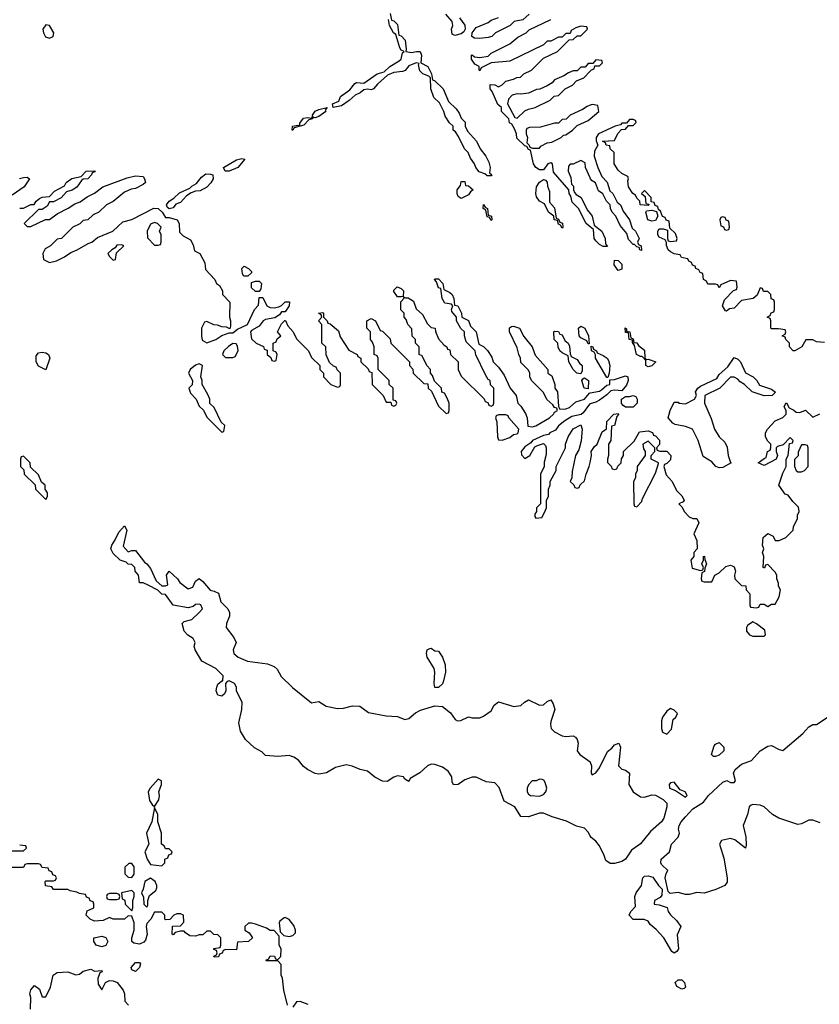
# Model space of a CAD drawing. Header units: inches. Extents: x 2601682 to 2755810, y 449311 to 584050.
# Tile 343 of 505: x 2676950 to 2681225, y 521254 to 526520. Entities that reach past the tile are written whole.
import ezdxf

# ---------------------------------------------------------------- set-up
doc = ezdxf.new("R2010")
doc.units = ezdxf.units.IN
doc.header["$MEASUREMENT"] = 0
doc.layers.add('C6572', color=7, linetype='Continuous')
doc.layers.add('C6582', color=7, linetype='Continuous')

msp = doc.modelspace()

# ---------------------------------------------------------------- linework, layer by layer
at = {"layer": 'C6572', "color": 2}
for points, elevation in [([(2678930, 526554), (2678938, 526518), (2678950, 526514), (2678970, 526494), (2678978, 526438), (2678990, 526434), (2679010.8, 526410.8), (2679016.9, 526363.1), (2679014, 526350), (2679044.9, 526344.9), (2679070.8, 526350.8), (2679092, 526350), (2679098.8, 526330), (2679094, 526290), (2679132, 526270), (2679151.6, 526231.6), (2679158, 526198), (2679170, 526194), (2679214, 526150), (2679243.6, 526083.6), (2679283.6, 526043.6), (2679299.8, 526019.8), (2679310, 525994), (2679331.6, 525971.6), (2679332, 525950), (2679343.6, 525923.6), (2679392, 525870), (2679412, 525830), (2679442, 525790), (2679458.8, 525758.8), (2679464.7, 525730), (2679462, 525702), (2679474, 525690), (2679470, 525686), (2679450, 525686), (2679436.4, 525696.4), (2679406, 525706), (2679389.1, 525729.1), (2679382, 525750), (2679360.2, 525780.2), (2679348, 525810), (2679328, 525830), (2679296.4, 525896.4), (2679280.4, 525920.4), (2679268, 525930), (2679268, 525950), (2679248.9, 525968.9), (2679224.7, 526004.7), (2679218, 526030), (2679195.3, 526075.3), (2679164.7, 526104.7), (2679148, 526150), (2679146, 526210), (2679138, 526218), (2679106, 526230), (2679090, 526246), (2679082, 526278), (2679086, 526286), (2679070, 526288.7), (2679030, 526272.7), (2679010.9, 526249.1), (2678997.3, 526242.7), (2678950, 526237.2), (2678916.3, 526223.7), (2678863.8, 526176.2), (2678842, 526150), (2678830, 526145.2), (2678810, 526149.3), (2678790, 526146), (2678770.3, 526129.7), (2678743.1, 526116.9), (2678712, 526088), (2678670, 526059), (2678626, 526050), (2678622, 526070), (2678655.5, 526084.5), (2678666, 526110), (2678715.6, 526144.4), (2678741.2, 526178.8), (2678750, 526184.7), (2678790, 526181), (2678862, 526230), (2678898, 526242), (2678929.6, 526270.4), (2678979.5, 526300.5), (2678989, 526310), (2678996.4, 526343.6), (2679006, 526350), (2678990, 526358), (2678982, 526370), (2678962, 526442), (2678948, 526450), (2678928, 526490), (2678922, 526522)], 6), ([(2679301, 526530), (2679330.5, 526490.5), (2679331, 526470), (2679324, 526456), (2679310, 526444), (2679276.4, 526436.4), (2679263.1, 526443.1), (2679259.3, 526470), (2679265.2, 526490), (2679262, 526510), (2679229, 526550)], 6), ([(2679674, 526550), (2679639.8, 526520.2), (2679594, 526510), (2679571.6, 526488.4), (2679494, 526450), (2679474, 526430), (2679455.3, 526424.7), (2679410, 526419.3), (2679382, 526422), (2679368, 526430), (2679368.7, 526450), (2679390, 526478), (2679454, 526506), (2679470, 526518), (2679510, 526532)], 6), ([(2680000, 525412.4), (2679978, 525430), (2679938, 525510), (2679904.7, 525544.7), (2679896.4, 525576.4), (2679888, 525590), (2679886, 525610), (2679804, 525704), (2679798, 525750), (2679790, 525755.3), (2679774, 525750), (2679750, 525718), (2679730, 525718), (2679708.9, 525728.9), (2679698, 525750), (2679682, 525822), (2679670, 525826), (2679662, 525842), (2679650, 525846), (2679607.3, 525887.3), (2679606, 525910), (2679596.4, 525936.4), (2679582, 525962), (2679568.4, 525968.4), (2679566, 525990), (2679526, 526030), (2679526, 526050), (2679507.3, 526067.3), (2679476.4, 526136.4), (2679466, 526150), (2679466, 526174), (2679490, 526172), (2679510, 526162), (2679530, 526171.3), (2679550, 526192), (2679590, 526202), (2679608.4, 526211.6), (2679627.3, 526212.7), (2679646, 526230), (2679686, 526250), (2679750, 526314), (2679826, 526350), (2679887.3, 526412.7), (2679910, 526414), (2679930, 526434), (2679950, 526434), (2679986, 526470), (2679982, 526482), (2679950, 526486), (2679923.6, 526476.4), (2679898, 526462), (2679892.7, 526447.3), (2679870, 526446), (2679850, 526426), (2679830, 526426), (2679790, 526406), (2679770, 526406), (2679750, 526386), (2679570, 526298), (2679470, 526288.7), (2679418, 526262), (2679410, 526246), (2679406, 526250), (2679406, 526270), (2679383.1, 526283.1), (2679366, 526310), (2679366, 526330), (2679370, 526332), (2679382, 526322), (2679410, 526318), (2679455.3, 526324.7), (2679470, 526342), (2679570, 526392), (2679614, 526426), (2679658, 526450), (2679674.6, 526465.4), (2679790, 526522)], 6), ([(2680000, 526286), (2679990, 526286), (2679972.7, 526267.3), (2679950, 526266), (2679930, 526246), (2679910, 526246), (2679883.6, 526236.4), (2679859.6, 526220.4), (2679810, 526198), (2679796.9, 526183.1), (2679770, 526166), (2679731.6, 526148.4), (2679712.7, 526147.3), (2679670, 526128), (2679630, 526122), (2679610, 526124), (2679584, 526116), (2679564, 526096), (2679558, 526070), (2679598, 525998), (2679610, 525994), (2679650, 526032), (2679670, 526042), (2679706, 526050), (2679786, 526090), (2679808.4, 526111.6), (2679830, 526114), (2679866, 526150), (2679906, 526170), (2679927.3, 526192.7), (2679966, 526210), (2680000, 526245.1)], 6), ([(2680000, 526062.4), (2679983.6, 526056.4), (2679959.6, 526040.4), (2679894, 526010), (2679871.6, 525988.4), (2679850, 525986), (2679830, 525966), (2679810, 525966), (2679735.3, 525944.7), (2679676, 525944), (2679662, 525938), (2679658, 525930), (2679658, 525910), (2679664.7, 525890), (2679662, 525862), (2679674, 525850), (2679678, 525838), (2679692.7, 525832.7), (2679730, 525834), (2679736.4, 525843.6), (2679770, 525862), (2679794.6, 525865.4), (2679846, 525890), (2679858, 525902), (2679870, 525904.7), (2679906, 525930), (2679930, 525954), (2679990, 525982), (2680000, 525990.6)], 6), ([(2680000, 525674.5), (2679975.3, 525730), (2679974, 525754), (2679950, 525768), (2679910, 525748), (2679892.7, 525747.3), (2679883.6, 525736.4), (2679882, 525710), (2679896.9, 525676.9), (2679901, 525641), (2679911.3, 525630), (2679911.3, 525610), (2679916.9, 525596.9), (2679924.7, 525584.7), (2679951.3, 525570), (2679983.6, 525503.6), (2680000, 525483.7)], 6), ([(2676950, 525512), (2676970, 525512), (2677010, 525532), (2677027.3, 525532.7), (2677038, 525550), (2677055.3, 525564.7), (2677070, 525571.3), (2677110, 525574), (2677136.4, 525603.6), (2677188.7, 525631.3), (2677198, 525650), (2677229.3, 525670.7), (2677278, 525682), (2677306, 525710), (2677352.7, 525712.7), (2677350, 525706), (2677338, 525702), (2677334, 525690), (2677314, 525670), (2677290, 525668), (2677279.6, 525660.4), (2677255.3, 525624.7), (2677230, 525608), (2677201, 525599), (2677171.6, 525568.4), (2677130, 525546), (2677110, 525546), (2677096.9, 525523.1), (2677070, 525506), (2677050, 525506), (2676974, 525430), (2676990, 525414), (2677010, 525414), (2677088.4, 525451.6), (2677110, 525452), (2677150, 525482), (2677210, 525512), (2677244, 525536), (2677273.6, 525546.4), (2677310, 525572), (2677350, 525592), (2677394, 525626), (2677524.7, 525675.3), (2677570, 525684.7), (2677610, 525682), (2677618, 525670), (2677622, 525650), (2677610, 525638), (2677570, 525618), (2677545.4, 525614.6), (2677510, 525598), (2677450, 525548), (2677414, 525530), (2677374, 525490), (2677343.6, 525476.4), (2677314, 525450), (2677290, 525446), (2677271.6, 525428.4), (2677234, 525410), (2677174, 525350), (2677150, 525346), (2677114, 525310), (2677085.4, 525294.6), (2677074, 525270), (2677078, 525238), (2677110, 525222), (2677146, 525230), (2677190, 525252), (2677224, 525276), (2677258, 525290), (2677316, 525324), (2677335.3, 525330), (2677365.2, 525354.8), (2677448, 525390), (2677501.5, 525438.5), (2677550, 525451), (2677667.6, 525512.4), (2677690.5, 525510.5), (2677711.1, 525491.1), (2677730, 525462), (2677750, 525462), (2677792, 525450), (2677802, 525430), (2677803.6, 525383.6), (2677823.6, 525363.6), (2677863.6, 525343.6), (2677876.9, 525316.9), (2677884.7, 525284.7), (2677914, 525270), (2677939.6, 525219.6), (2677943.6, 525183.6), (2677994, 525130), (2678002, 525110), (2678018, 525098), (2678034, 525070), (2678034, 525050), (2678074, 525010), (2678071.3, 524930), (2678078, 524910), (2678078, 524882), (2678072.7, 524867.3), (2678056.4, 524876.4), (2678030, 524878), (2678007.3, 524887.3), (2677988.4, 524888.4), (2677950, 524906), (2677938, 524902), (2677922, 524870), (2677922, 524830), (2677926.4, 524806.4), (2677950, 524791.3), (2677998, 524810), (2678030, 524832), (2678070, 524844.7), (2678090, 524844.7), (2678114.6, 524865.4), (2678168, 524890), (2678206, 524970), (2678227.3, 524992.7), (2678230, 525034), (2678250, 525034), (2678272, 524990), (2678290, 524981), (2678310, 524978.8), (2678335.3, 524984.7), (2678350, 524991.3), (2678370, 525011), (2678392, 525012), (2678391.3, 524990), (2678370, 524958), (2678350, 524958), (2678338.8, 524941.2), (2678314.8, 524925.2), (2678264, 524916), (2678252, 524910), (2678230, 524882), (2678190, 524858), (2678184.7, 524850), (2678190, 524814), (2678214, 524790), (2678252.7, 524772.7), (2678258, 524758), (2678272.7, 524752.7), (2678274, 524730), (2678292.7, 524712.7), (2678298, 524698), (2678310, 524694), (2678322, 524698), (2678326, 524730), (2678322, 524742), (2678306, 524750), (2678306, 524790), (2678322, 524798), (2678327.3, 524812.7), (2678346, 524830), (2678328, 524850), (2678350, 524894), (2678368.4, 524911.6), (2678371.6, 524911.6), (2678383.6, 524883.6), (2678411.6, 524851.6), (2678430, 524814), (2678494, 524750), (2678510, 524714), (2678554, 524670), (2678554, 524650), (2678574, 524630), (2678574, 524610), (2678614, 524570), (2678650, 524554), (2678662, 524558), (2678666, 524570), (2678666, 524630), (2678647.3, 524647.3), (2678642, 524662), (2678627.3, 524667.3), (2678607.3, 524687.3), (2678588.4, 524728.4), (2678586, 524770), (2678566, 524790), (2678566, 524890), (2678548, 524910), (2678566, 524930), (2678562, 524942), (2678548, 524950), (2678570, 524954), (2678574, 524950), (2678574, 524930), (2678594, 524910), (2678598, 524898), (2678610, 524894), (2678655.3, 524855.3), (2678663.6, 524823.6), (2678710, 524752), (2678754, 524730), (2678758, 524718), (2678774, 524710), (2678774, 524690), (2678812.7, 524652.7), (2678818, 524638), (2678832.7, 524632.7), (2678834, 524570), (2678894, 524510), (2678910, 524474), (2678934, 524474), (2678938, 524458), (2678950, 524454), (2678962, 524458), (2678966, 524470), (2678962, 524482), (2678946, 524486), (2678946, 524550), (2678926, 524570), (2678926, 524590), (2678866, 524650), (2678866, 524710), (2678862, 524722), (2678846, 524730), (2678846, 524770), (2678836.4, 524796.4), (2678826, 524810), (2678826, 524850), (2678806, 524870), (2678806, 524910), (2678830, 524922), (2678852, 524910), (2678878, 524858), (2678890, 524854), (2678930, 524814), (2678934, 524790), (2679034, 524690), (2679034, 524670), (2679051.6, 524651.6), (2679054, 524630), (2679110, 524574), (2679132.7, 524572.7), (2679134, 524550), (2679152.7, 524532.7), (2679190, 524454), (2679230, 524414), (2679242, 524418), (2679246, 524430), (2679246, 524470), (2679236.4, 524496.4), (2679222, 524522), (2679207.3, 524527.3), (2679206, 524550), (2679167.3, 524587.3), (2679156.4, 524616.4), (2679146, 524630), (2679146, 524650), (2679126, 524670), (2679102, 524722), (2679086, 524730), (2679086, 524770), (2679066, 524790), (2679066, 524810), (2679048.4, 524828.4), (2679047.3, 524867.3), (2679026, 524890), (2679016.4, 524916.4), (2679006, 524930), (2679006, 524950), (2678988.4, 524968.4), (2678988, 525012), (2679006, 525030), (2679002, 525038), (2679012.7, 525032.7), (2679027.3, 525032.7), (2679055.3, 525015.3), (2679070, 524974), (2679103.6, 524943.6), (2679130, 524894), (2679150, 524874), (2679171.1, 524871.1), (2679172.7, 524852.7), (2679190, 524814), (2679219.6, 524779.6), (2679234, 524770), (2679238, 524758), (2679250, 524754), (2679254, 524730), (2679294, 524690), (2679294, 524650), (2679310, 524614), (2679432.7, 524492.7), (2679438, 524478), (2679452.7, 524472.7), (2679458, 524458), (2679470, 524454), (2679482, 524458), (2679486, 524470), (2679486, 524550), (2679467.3, 524567.3), (2679466, 524590), (2679455.3, 524595.3), (2679440.4, 524620.4), (2679388.4, 524728.4), (2679386, 524750), (2679338, 524798), (2679328, 524830), (2679328, 524850), (2679308.7, 524868.7), (2679286, 524910), (2679286, 524930), (2679260.4, 524960.4), (2679258, 524970), (2679266, 524990), (2679258, 524998), (2679224, 525004), (2679208.4, 525028.4), (2679202, 525082), (2679190, 525086), (2679178, 525118), (2679168, 525130), (2679170, 525134), (2679190, 525134), (2679212, 525110), (2679218, 525078), (2679250, 525062), (2679262, 525050), (2679271.3, 525028.7), (2679274, 524994), (2679292, 524990), (2679312, 524950), (2679314, 524930), (2679350, 524912), (2679361, 524881), (2679390.9, 524850.9), (2679404.7, 524784.7), (2679430, 524772), (2679451.1, 524751.1), (2679475.3, 524715.3), (2679482, 524690), (2679510, 524662), (2679539.8, 524619.8), (2679572, 524550), (2679604.7, 524510), (2679614, 524470), (2679630, 524454), (2679654.8, 524414.8), (2679662.8, 524390), (2679666.4, 524346.4), (2679690, 524342), (2679710, 524347.3), (2679782, 524390), (2679804, 524410), (2679810, 524422), (2679826, 524430), (2679822, 524442), (2679810, 524446), (2679800.4, 524460.4), (2679768.9, 524488.9), (2679750, 524526), (2679686, 524590), (2679678, 524610), (2679678, 524630), (2679670, 524646), (2679630, 524686), (2679628, 524710), (2679618, 524730), (2679610, 524766), (2679568, 524850), (2679568.4, 524871.6), (2679580.4, 524879.6), (2679590, 524882), (2679622, 524870), (2679646, 524826), (2679690.9, 524770.9), (2679706.4, 524726.4), (2679774, 524650), (2679774, 524630), (2679796, 524616), (2679812, 524570), (2679812, 524550), (2679824.7, 524530), (2679831.6, 524451.6), (2679838, 524438), (2679870, 524438.8), (2679890, 524446), (2679923.9, 524476.1), (2679970, 524491.3), (2679996.4, 524523.6), (2680000, 524524.3)], 6), ([(2676949.3, 525670.7), (2676970, 525676), (2676990, 525678), (2677002, 525670), (2676974.4, 525625.6), (2676910, 525582)], 6), ([(2680000, 524465.2), (2679996, 524464), (2679962.8, 524417.2), (2679951.3, 524408.7), (2679902, 524398), (2679864.5, 524375.5), (2679830, 524348), (2679814.8, 524325.2), (2679784.7, 524310), (2679778, 524302), (2679750, 524297.2), (2679691.3, 524270), (2679682.8, 524257.2), (2679650, 524235.3), (2679632, 524210), (2679632.7, 524192.7), (2679650, 524174), (2679678, 524190), (2679704.7, 524235.3), (2679718, 524242), (2679750, 524254), (2679762, 524242), (2679764.7, 524230), (2679765.4, 524194.6), (2679754, 524154), (2679754, 524130), (2679734, 524090), (2679734, 523930), (2679714, 523910), (2679714, 523890), (2679703.6, 523876.4), (2679703.6, 523863.6), (2679710, 523854), (2679742, 523858), (2679756.4, 523883.6), (2679766, 523910), (2679766, 523950), (2679778, 523970), (2679778, 524010), (2679786, 524030), (2679786, 524050), (2679818, 524110), (2679818, 524130), (2679868, 524230), (2679868, 524250), (2679882, 524290), (2679910, 524332), (2679950, 524354), (2679958, 524330), (2679951.3, 524268.7), (2679939.6, 524220.4), (2679922, 524190), (2679903.6, 524103.6), (2679902, 524070), (2679894, 524050), (2679912.7, 524032.7), (2679918, 524018), (2679930, 524014), (2679942, 524018), (2679947.3, 524032.7), (2679970, 524054), (2679978, 524090), (2679995.3, 524130), (2680000, 524152.1)], 6), ([(2680000, 522155.8), (2679990, 522174), (2679970, 522196), (2679927, 522207), (2679874.2, 522234.2), (2679796.2, 522256.2), (2679750, 522277.2), (2679730, 522277.2), (2679670, 522256), (2679630, 522258), (2679597.2, 522310), (2679540.7, 522340.7), (2679514.3, 522414.3), (2679490, 522439), (2679444.7, 522444.7), (2679390, 522468), (2679370, 522468.7), (2679330, 522455.3), (2679294, 522430), (2679270, 522428), (2679263.1, 522443.1), (2679261.2, 522470), (2679241.5, 522501.5), (2679210, 522522), (2679170, 522536.2), (2679150, 522538.4), (2679130, 522529.5), (2679090, 522492), (2679038, 522462), (2679030, 522446), (2679010, 522458), (2679002, 522470), (2678970, 522476), (2678950, 522469.2), (2678914.9, 522445.1), (2678890, 522447), (2678849.6, 522469.6), (2678810, 522501.2), (2678770, 522509.4), (2678728.2, 522528.2), (2678694.9, 522534.9), (2678638.7, 522521.3), (2678590, 522492.3), (2678550, 522485.2), (2678530, 522489.2), (2678488.7, 522510), (2678466.8, 522526.8), (2678440.2, 522560.2), (2678415.5, 522575.5), (2678390, 522584), (2678330, 522579), (2678264, 522584), (2678244.7, 522604.7), (2678206.3, 522626.3), (2678158, 522670), (2678130, 522715.3), (2678121.2, 522758.8), (2678137.2, 522830), (2678139.3, 522870), (2678110, 522928), (2678109.2, 522950), (2678099, 522970), (2678070, 522984), (2678059.6, 522980.4), (2678050.9, 522969.1), (2678053, 522930), (2678045.8, 522914.2), (2678030, 522902), (2678010, 522906.6), (2678000.5, 522930), (2678003.6, 522950), (2678010, 522966), (2678030, 522984.7), (2678035.3, 522984.7), (2678037.2, 523010), (2677999, 523050), (2677924, 523090), (2677888, 523150), (2677882, 523170), (2677888, 523190), (2677878, 523210), (2677849.2, 523229.2), (2677829, 523250), (2677818, 523290), (2677830, 523302), (2677870, 523311.3), (2677908.7, 523350), (2677928, 523370), (2677918, 523390), (2677910, 523394), (2677890, 523392.7), (2677877.5, 523382.5), (2677850, 523375.1), (2677770, 523388), (2677730, 523446), (2677710, 523448), (2677688.9, 523468.9), (2677636.4, 523496.4), (2677610, 523508), (2677590, 523508), (2677586, 523550), (2677568, 523570), (2677566, 523590), (2677550, 523606), (2677530, 523608), (2677519, 523619), (2677488, 523630), (2677450, 523666), (2677438, 523690), (2677442, 523710), (2677461.2, 523738.8), (2677480.2, 523779.8), (2677510, 523814), (2677522, 523790), (2677503.6, 523703.6), (2677530, 523674), (2677550, 523682), (2677570, 523682), (2677618, 523618), (2677630, 523610.8), (2677650, 523584.7), (2677679.8, 523519.8), (2677710, 523492), (2677730, 523492), (2677742, 523498), (2677735.1, 523550), (2677750, 523570.8), (2677793.4, 523530), (2677806.8, 523510), (2677850, 523476.3), (2677875.1, 523484.9), (2677890, 523518), (2677910, 523531), (2677930, 523514.8), (2677968.2, 523468.2), (2677990, 523464), (2678013, 523453), (2678026, 523406), (2678062, 523370), (2678071.3, 523350), (2678071.3, 523330), (2678056, 523290), (2678054.8, 523270), (2678095.6, 523215.6), (2678106.8, 523190), (2678090.8, 523150), (2678094.8, 523130), (2678118.8, 523110), (2678168.9, 523088.9), (2678274.6, 523074.6), (2678310, 523060.7), (2678326.4, 523046.4), (2678347.8, 523007.8), (2678407.9, 522947.9), (2678510, 522867.3), (2678550, 522874), (2678588.4, 522848.4), (2678650, 522835.6), (2678682, 522838), (2678730, 522850.4), (2678768, 522848), (2678815.5, 522815.5), (2678910, 522797.1), (2678970, 522793.4), (2679010, 522777.3), (2679030, 522782.8), (2679066.3, 522813.7), (2679092.3, 522827.7), (2679170, 522851.3), (2679210, 522846), (2679252.7, 522812.7), (2679278, 522778), (2679290, 522771), (2679308.9, 522771.1), (2679348.9, 522791.1), (2679370, 522786), (2679410, 522786), (2679430, 522794.8), (2679470, 522822.8), (2679486.3, 522853.7), (2679510, 522871.3), (2679592.7, 522847.3), (2679630, 522852), (2679649.1, 522870.9), (2679670, 522882), (2679730, 522854), (2679750, 522856), (2679770, 522874), (2679790, 522882), (2679802, 522862), (2679810.7, 522830), (2679790, 522766), (2679787.3, 522750), (2679791, 522730), (2679810, 522711), (2679850, 522690.8), (2679870, 522686), (2679910, 522690.8), (2679922, 522682), (2679931.3, 522670), (2679936, 522650), (2679931, 522610), (2679944.7, 522590), (2680000, 522550.7)], 2), ([(2676910, 522074), (2676970, 522074), (2676986, 522090), (2676982, 522102), (2676950, 522106)], 6), ([(2678382, 521250), (2678362, 521330), (2678354.6, 521394.6), (2678348, 521410), (2678347.3, 521467.3), (2678330, 521486), (2678270, 521486), (2678266, 521490), (2678282, 521498), (2678290, 521514), (2678311.6, 521511.6), (2678318, 521498), (2678330, 521494), (2678346, 521510), (2678348, 521550), (2678338, 521570), (2678338, 521618), (2678310, 521648), (2678290, 521648.7), (2678270, 521662), (2678210, 521682), (2678190, 521688), (2678172.7, 521687.3), (2678154, 521670), (2678154, 521650), (2678176.9, 521636.9), (2678194, 521610), (2678174, 521590), (2678114, 521586), (2678110, 521546), (2678052.7, 521547.3), (2678038, 521542), (2678032, 521528), (2678018, 521522), (2678012.7, 521507.3), (2677990, 521506), (2677988, 521512), (2678002, 521518), (2678006, 521530), (2678002, 521542), (2677987.3, 521547.3), (2677987.3, 521552.7), (2678022, 521558), (2678026, 521570), (2678026, 521610), (2678010, 521626), (2677987.3, 521627.3), (2677970, 521646), (2677950, 521646), (2677930, 521626), (2677910, 521626), (2677890, 521618), (2677860.4, 521620.4), (2677836.4, 521636.4), (2677830, 521646), (2677810, 521646), (2677782, 521638), (2677770, 521626), (2677766, 521630), (2677767.3, 521672.7), (2677810, 521674), (2677827.3, 521692.7), (2677826, 521730), (2677810, 521738), (2677790, 521738), (2677774, 521730), (2677752.7, 521707.3), (2677730, 521706), (2677726, 521710), (2677726, 521730), (2677710, 521746), (2677670, 521746), (2677652, 521710), (2677630, 521686), (2677626, 521670), (2677631, 521630), (2677622.5, 521597.5), (2677613, 521587), (2677590, 521576), (2677560.2, 521580.2), (2677548.7, 521590), (2677549, 521610), (2677562.7, 521650), (2677561.2, 521690), (2677550, 521726), (2677530, 521728), (2677510, 521709), (2677450, 521708.7), (2677430, 521718), (2677396.9, 521703.1), (2677350, 521698), (2677326, 521710), (2677306, 521730), (2677310, 521754), (2677346, 521770), (2677346, 521790), (2677342, 521802), (2677327.3, 521807.3), (2677322, 521822), (2677307.3, 521827.3), (2677302, 521842), (2677270, 521846), (2677254.6, 521854.6), (2677220.4, 521860.4), (2677207.3, 521867.3), (2677130, 521868), (2677122, 521882), (2677087.3, 521887.3), (2677086, 521910), (2677090, 521914), (2677130, 521914), (2677142, 521918), (2677146, 521930), (2677142, 521942), (2677127.3, 521947.3), (2677122, 521962), (2677107.3, 521967.3), (2677102, 521982), (2677070, 521986), (2677062, 522002), (2677050, 522006), (2676990, 522006), (2676978, 522002), (2676970, 521986), (2676910, 521986)], 6), ([(2677008.4, 521228.4), (2677008.7, 521290), (2677004, 521310), (2677009.1, 521330.9), (2677030, 521354), (2677055.3, 521335.3), (2677070, 521294), (2677090, 521294), (2677115.1, 521344.9), (2677129, 521410), (2677150, 521424), (2677208.1, 521428.1), (2677250, 521411), (2677270, 521414.8), (2677290, 521430.8), (2677330, 521442.8), (2677350, 521432), (2677390, 521434), (2677391.6, 521428.4), (2677378, 521422), (2677367.1, 521392.9), (2677370, 521362), (2677390, 521332), (2677409, 521371), (2677430, 521380.7), (2677450, 521379.1), (2677470.5, 521370.5), (2677502.8, 521330), (2677510.8, 521310), (2677511.3, 521271.3), (2677532, 521250)], 6), ([(2678492.3, 521252.3), (2678450, 521268.7), (2678430, 521268), (2678410, 521238)], 6)]:
    msp.add_lwpolyline(points, dxfattribs=dict(at, elevation=elevation))
for points, elevation in [([(2677090, 526492.7), (2677074, 526470), (2677077.3, 526450), (2677088, 526428), (2677110, 526420.7), (2677129.3, 526430.7), (2677133.3, 526450), (2677110, 526489.3)], 10), ([(2678530, 525995.3), (2678522, 525998), (2678514, 525990), (2678496, 525984), (2678470, 525955.3), (2678418, 525942), (2678410, 525929), (2678406, 525930), (2678408.7, 525950), (2678436.9, 525956.9), (2678447.3, 525952.7), (2678447.3, 525967.3), (2678467, 525993), (2678490, 525998), (2678510, 525994), (2678518, 526002), (2678515.3, 526010), (2678529.6, 526030.4), (2678550, 526040.7), (2678594, 526050), (2678583.6, 526036.4), (2678586, 526030), (2678550, 526002.7)], 6), ([(2678070, 525709.5), (2678048, 525710), (2678039, 525730), (2678110, 525770.6), (2678138, 525778), (2678154, 525774), (2678116, 525730)], 6), ([(2677750, 525508.7), (2677738, 525518), (2677735.3, 525530), (2677748.7, 525550), (2677774.5, 525565.5), (2677805.3, 525594.7), (2677860.2, 525619.8), (2677869.6, 525630.4), (2677896.2, 525643.8), (2677921.5, 525678.5), (2677944.7, 525695.3), (2677970, 525694.8), (2677982, 525690), (2677984, 525670), (2677972.4, 525647.6), (2677950, 525625.2), (2677914.9, 525605.1), (2677890, 525602.7), (2677866, 525594), (2677842.4, 525577.6), (2677810, 525542.7), (2677785.5, 525534.5), (2677770, 525514)], 6), ([(2679310, 525564), (2679294.6, 525574.6), (2679288.7, 525588.7), (2679288.9, 525611.1), (2679307.3, 525632.7), (2679310, 525654), (2679330, 525654), (2679334, 525634), (2679350, 525632), (2679374, 525610), (2679359.6, 525600.4), (2679350, 525584)], 6), ([(2679850, 525406), (2679842, 525422), (2679830, 525426), (2679826, 525446), (2679808, 525450), (2679806, 525470), (2679778, 525490), (2679755.3, 525535.3), (2679729.2, 525549.2), (2679713.6, 525573.6), (2679709, 525590), (2679713.6, 525626.4), (2679730, 525652), (2679750, 525664.7), (2679762, 525662), (2679771.1, 525651.1), (2679771.3, 525630), (2679782, 525602), (2679783.6, 525543.6), (2679810, 525514), (2679818, 525458), (2679830, 525454), (2679838, 525438), (2679851.6, 525431.6), (2679854, 525410)], 6), ([(2679470, 525446), (2679462, 525462), (2679450, 525466), (2679442, 525502), (2679428, 525510), (2679430, 525532), (2679438, 525518), (2679452, 525510), (2679454, 525474), (2679472, 525470), (2679474, 525450)], 6), ([(2677670, 525435.3), (2677650, 525426), (2677632, 525390), (2677632.7, 525352.7), (2677670, 525314), (2677690, 525314), (2677702, 525318), (2677706, 525330), (2677706, 525370), (2677698, 525390), (2677706, 525410), (2677686, 525430)], 6), ([(2677495.3, 525315.3), (2677470, 525314), (2677459.8, 525300.2), (2677442, 525290), (2677422, 525270), (2677430, 525254), (2677450, 525234), (2677462, 525238), (2677467.3, 525272.7), (2677506, 525310)], 6), ([(2678170, 525148), (2678148.4, 525148.4), (2678140.4, 525160.4), (2678138, 525190), (2678150, 525202), (2678174, 525190), (2678190, 525174), (2678190, 525166)], 6), ([(2678210, 525066), (2678190, 525086), (2678190, 525114), (2678210, 525122), (2678230, 525122), (2678242, 525110), (2678239.6, 525080.4), (2678230, 525066)], 6), ([(2678970, 525038), (2678950, 525066), (2678950, 525074), (2678968, 525092), (2678990, 525082), (2679002, 525070), (2678999.6, 525040.4), (2678990, 525038)], 6), ([(2679950, 524626), (2679929.1, 524629.1), (2679908.9, 524648.9), (2679886, 524690), (2679882, 524722), (2679850, 524738), (2679838, 524750), (2679828.4, 524768.4), (2679828, 524790), (2679808, 524810), (2679806, 524850), (2679810, 524854), (2679830, 524852), (2679838, 524838), (2679850, 524834), (2679864.7, 524804.7), (2679882, 524790), (2679890, 524774), (2679892.7, 524732.7), (2679898, 524718), (2679930, 524702), (2679942.8, 524682.8), (2679958, 524670), (2679958, 524642)], 6), ([(2679990, 524786), (2679982, 524802), (2679950, 524818), (2679942, 524830), (2679938, 524870), (2679950, 524882), (2679971.3, 524870), (2679992, 524830), (2679994, 524786)], 6), ([(2677090, 524648), (2677050, 524667), (2677037.6, 524690), (2677038, 524722), (2677050, 524739.1), (2677070, 524742.4), (2677090, 524739.3), (2677104, 524730), (2677110.4, 524709.6)], 2), ([(2678090, 524788), (2678067.3, 524772.7), (2678042, 524750), (2678034, 524730), (2678050, 524714), (2678090, 524714), (2678102, 524718), (2678118, 524750), (2678114.6, 524774.6), (2678107.3, 524787.3)], 6), ([(2677910, 524679), (2677890, 524673.2), (2677862, 524650), (2677852, 524630), (2677874, 524590), (2677872.7, 524567.3), (2677854, 524550), (2677863.6, 524523.6), (2677894, 524490), (2677910, 524454), (2677932.7, 524432.7), (2677950, 524394), (2678030, 524314), (2678042, 524318), (2678046, 524350), (2678027.3, 524367.3), (2677990, 524446), (2677967.3, 524467.3), (2677966, 524490), (2677956.4, 524516.4), (2677926, 524570), (2677926, 524590), (2677918, 524610), (2677928, 524670)], 6), ([(2679990, 524546), (2679968.7, 524550), (2679955.3, 524590), (2679960.2, 524599.8), (2679970, 524604.7), (2679991, 524590)], 6), ([(2679550, 524406), (2679510, 524406), (2679498, 524402), (2679494, 524390), (2679502, 524370), (2679504.7, 524290), (2679510, 524274), (2679530, 524272), (2679570, 524286), (2679590, 524302), (2679610, 524304.7), (2679615.3, 524310), (2679618, 524330), (2679566, 524390), (2679562, 524402)], 6), ([(2676970, 524186), (2676958, 524182), (2676954, 524170), (2676954, 524130), (2676972.7, 524112.7), (2676974, 524090), (2677032.7, 524032.7), (2677034, 524010), (2677090, 523954), (2677098, 523970), (2677098, 523990), (2677086, 524010), (2677086, 524030), (2677067.3, 524047.3), (2677050, 524086), (2677007.3, 524127.3), (2677006, 524150)], 6), ([(2679190, 522948), (2679169.3, 522949.3), (2679165.2, 522970), (2679169.2, 523030), (2679165.2, 523050), (2679129.1, 523110.9), (2679125.2, 523130), (2679128.7, 523150), (2679143.1, 523156.9), (2679150, 523158), (2679170, 523144.7), (2679190, 523142), (2679210.7, 523110.7), (2679224.7, 523070), (2679226, 523030), (2679215.9, 522984.1), (2679210, 522968)], 2), ([(2677690, 522459), (2677646.8, 522410), (2677637.3, 522390), (2677644, 522344), (2677659.6, 522319.6), (2677670, 522312), (2677693.2, 522346.8), (2677697.2, 522370), (2677694, 522390), (2677708.7, 522430), (2677708, 522450)], 6), ([(2679730, 522458), (2679710.9, 522449.1), (2679690, 522448.7), (2679670, 522428), (2679662.8, 522410), (2679662.8, 522390), (2679670, 522378), (2679682, 522370), (2679730, 522367.7), (2679750, 522376), (2679764, 522390), (2679769, 522410), (2679760.2, 522440.2), (2679753.2, 522453.2), (2679743.6, 522456.4)], 2), ([(2677670, 522306), (2677656, 522230), (2677627.3, 522170), (2677640.7, 522110), (2677618.8, 522070), (2677630.8, 522030), (2677650, 522001), (2677710, 521994), (2677726, 522010), (2677726, 522030), (2677742, 522038), (2677747.3, 522052.7), (2677762, 522058), (2677766, 522070), (2677750, 522086), (2677730, 522086), (2677722, 522102), (2677708, 522110), (2677709, 522170), (2677688.7, 522230), (2677688, 522270)], 6), ([(2677550, 522008), (2677532.7, 522007.3), (2677512.7, 521987.3), (2677512.7, 521952.7), (2677530, 521934), (2677550, 521932), (2677562, 521950), (2677562, 521990)], 6), ([(2677650, 521929.2), (2677618.8, 521910), (2677611, 521869), (2677602, 521850), (2677612.7, 521827.3), (2677614, 521790), (2677630, 521774), (2677635.3, 521784.7), (2677635.3, 521810), (2677644.7, 521835.3), (2677677.2, 521862.8), (2677683.1, 521876.9), (2677684, 521890), (2677674, 521910)], 6), ([(2677470, 521846), (2677430, 521846), (2677418, 521842), (2677414, 521830), (2677418, 521818), (2677430, 521814), (2677470, 521814), (2677482, 521818), (2677486, 521830), (2677482, 521842)], 6), ([(2677550, 521862), (2677494, 521850), (2677498, 521818), (2677511.6, 521811.6), (2677514, 521790), (2677550, 521754), (2677555.3, 521770), (2677555.3, 521810), (2677562, 521830), (2677562, 521850)], 6), ([(2678370, 521718), (2678363.6, 521716.4), (2678341, 521699), (2678338, 521690), (2678342, 521642), (2678362, 521622), (2678390, 521617.3), (2678410, 521622.8), (2678424, 521636), (2678425.2, 521650), (2678415.1, 521675.1), (2678390, 521708)], 6), ([(2677390, 521562), (2677358, 521570), (2677346, 521590), (2677346, 521610), (2677390, 521618), (2677411, 521611), (2677422, 521590), (2677410, 521568)], 6), ([(2677570, 521429.3), (2677550, 521438), (2677545.2, 521450), (2677570, 521478), (2677590, 521478), (2677596, 521470), (2677591, 521450)], 6)]:
    msp.add_lwpolyline(points, close=True, dxfattribs=dict(at, elevation=elevation))
at = {"layer": 'C6582', "color": 2}
for points, elevation in [([(2680000, 526245.1), (2680007.3, 526252.7), (2680022, 526258), (2680026, 526274), (2680050, 526274), (2680066, 526290), (2680062, 526302), (2680030, 526306), (2680014, 526286), (2680000, 526286)], 6), ([(2680000, 525990.6), (2680046, 526030), (2680042, 526062), (2680010, 526066), (2680000, 526062.4)], 6), ([(2681252.9, 524792.9), (2681210, 524798), (2681190, 524808), (2681152.7, 524807.3), (2681131.3, 524770), (2681094, 524750), (2681086, 524750), (2681066, 524770), (2681066, 524790), (2681046, 524810), (2681042, 524822), (2681026, 524830), (2681042, 524838), (2681046, 524850), (2681042, 524862), (2681007.3, 524867.3), (2680970, 524866), (2680966, 524870), (2680966, 524910), (2680962, 524922), (2680946, 524930), (2680962, 524938), (2680967.3, 524952.7), (2680982, 524958), (2680986, 524970), (2680986, 525010), (2680982, 525022), (2680967.3, 525027.3), (2680966, 525050), (2680950, 525066), (2680927.3, 525067.3), (2680922, 525082), (2680910, 525086), (2680892.7, 525047.3), (2680871.6, 525028.4), (2680810, 525018), (2680770, 524978), (2680746, 524974), (2680730, 524962), (2680724, 524964), (2680708, 524990), (2680718, 525022), (2680767.3, 525072.7), (2680782, 525078), (2680786, 525090), (2680782, 525122), (2680750, 525126), (2680698, 525102), (2680690, 525086), (2680682, 525102), (2680670, 525106), (2680630, 525106), (2680622, 525122), (2680606, 525130), (2680602, 525162), (2680588, 525168), (2680582, 525182), (2680566, 525190), (2680562, 525202), (2680547.3, 525207.3), (2680542, 525222), (2680528, 525228), (2680522, 525242), (2680488.4, 525248.4), (2680482, 525262), (2680450, 525268), (2680430, 525278), (2680418, 525290), (2680408, 525312), (2680408, 525328), (2680402, 525342), (2680370, 525358), (2680362, 525370), (2680362, 525390), (2680370, 525402), (2680390, 525402), (2680414, 525394), (2680414, 525350), (2680418, 525338), (2680430, 525334), (2680462, 525338), (2680466, 525350), (2680456.4, 525376.4), (2680426, 525406), (2680422, 525442), (2680407.3, 525447.3), (2680402, 525462), (2680387.3, 525467.3), (2680376.4, 525496.4), (2680366, 525506), (2680362, 525522), (2680347.3, 525527.3), (2680342, 525542), (2680326, 525546), (2680326, 525570), (2680290, 525606), (2680274, 525590), (2680294, 525574), (2680298, 525538), (2680314, 525534), (2680314, 525530), (2680310, 525526), (2680268, 525530), (2680266, 525550), (2680250, 525566), (2680242, 525582), (2680228.7, 525590), (2680205.6, 525625.6), (2680202, 525658), (2680206, 525670), (2680202, 525682), (2680170, 525698), (2680150, 525715.3), (2680129.3, 525749.3), (2680128, 525810), (2680108, 525830), (2680106, 525846), (2680086, 525850), (2680082, 525862), (2680066, 525870), (2680130, 525874), (2680148, 525912), (2680167.3, 525932.7), (2680190, 525934), (2680206, 525954), (2680230, 525954), (2680246, 525970), (2680242, 525982), (2680230, 525986), (2680210, 525986), (2680194, 525966), (2680170, 525966), (2680162, 525958), (2680134, 525950), (2680044.7, 525910), (2680032, 525890), (2680032.7, 525872.7), (2680042, 525850), (2680023.6, 525816.4), (2680022, 525790), (2680041, 525730), (2680062, 525682), (2680090.9, 525650.9), (2680104.7, 525604.7), (2680122, 525590), (2680144.7, 525544.7), (2680162, 525530), (2680176.9, 525496.9), (2680210.7, 525450.7), (2680224.7, 525404.7), (2680242, 525390), (2680262, 525350), (2680254, 525330), (2680258, 525318), (2680272, 525310), (2680274, 525286), (2680266, 525290), (2680262, 525302), (2680250, 525306), (2680238, 525318), (2680230, 525318), (2680204.7, 525344.7), (2680196.4, 525376.4), (2680160.2, 525420.2), (2680138, 525470), (2680118, 525490), (2680108.7, 525510), (2680108, 525530), (2680088, 525550), (2680068.4, 525588.4), (2680044.7, 525604.7), (2680028.4, 525648.4), (2680010, 525658), (2680002, 525670), (2680000, 525674.5)], 6), ([(2680000, 525483.7), (2680011.3, 525470), (2680022, 525422), (2680062, 525390), (2680081, 525350), (2680082, 525322), (2680092, 525308), (2680070, 525308), (2680050, 525318), (2680030, 525338), (2680022, 525350), (2680018, 525398), (2680000, 525412.4)], 6), ([(2680000, 524524.3), (2680050, 524534), (2680060.2, 524539.8), (2680090, 524566), (2680106, 524570), (2680106, 524594), (2680130, 524596), (2680190, 524614.8), (2680202, 524610), (2680202.8, 524590), (2680194.4, 524565.6), (2680170, 524535.3), (2680130, 524539), (2680110, 524535.3), (2680090, 524514), (2680050, 524486), (2680030, 524474), (2680000, 524465.2)], 6), ([(2680000, 524152.1), (2680008, 524190), (2680006, 524210), (2680023.1, 524236.9), (2680038, 524250), (2680064.7, 524315.3), (2680088, 524332), (2680089.3, 524370.7), (2680126, 524410), (2680150, 524414), (2680151.6, 524408.4), (2680142, 524398), (2680130.9, 524349.1), (2680114, 524346), (2680111.3, 524270), (2680098, 524250), (2680098, 524190), (2680092, 524170), (2680092.7, 524152.7), (2680112.7, 524132.7), (2680118, 524118), (2680130, 524114), (2680142, 524118), (2680147.3, 524132.7), (2680166, 524150), (2680168.4, 524171.6), (2680178, 524190), (2680178, 524210), (2680234.6, 524265.4), (2680264, 524316), (2680310, 524322), (2680332.7, 524312.7), (2680338, 524298), (2680350, 524294), (2680371.6, 524271.6), (2680371.6, 524248.4), (2680354, 524230), (2680358, 524218), (2680372.7, 524212.7), (2680410, 524212), (2680431.3, 524190), (2680430, 524166), (2680410, 524146), (2680398, 524142), (2680394, 524130), (2680406, 524086), (2680438, 524050), (2680462, 524002), (2680490, 523974), (2680502, 523950), (2680498, 523942), (2680474, 523930), (2680492.7, 523912.7), (2680502, 523890), (2680530, 523862), (2680550, 523852), (2680570, 523852), (2680582, 523830), (2680554, 523770), (2680570, 523734), (2680572, 523690), (2680554, 523670), (2680554, 523650), (2680538, 523630), (2680546, 523586), (2680590, 523574), (2680602, 523578), (2680606, 523590), (2680598, 523610), (2680606, 523630), (2680606, 523650), (2680610.9, 523650.9), (2680612.7, 523632.7), (2680622, 523610), (2680612.7, 523587.3), (2680611.6, 523568.4), (2680598, 523562), (2680594, 523530), (2680598, 523518), (2680610, 523514), (2680650, 523514), (2680666, 523550), (2680690, 523562), (2680724.7, 523595.3), (2680750, 523602), (2680759.6, 523599.6), (2680770, 523594), (2680778, 523570), (2680772, 523550), (2680774, 523530), (2680810, 523494), (2680832.7, 523492.7), (2680834, 523470), (2680854, 523450), (2680854, 523390), (2680858, 523378), (2680890, 523374), (2680902, 523378), (2680910, 523394), (2680930, 523394), (2680950, 523382), (2680970, 523394), (2680990, 523394), (2681010, 523434), (2681018, 523470), (2681008, 523490), (2681007.3, 523507.3), (2680998, 523530), (2680998, 523550), (2680990, 523566), (2680950, 523606), (2680938, 523602), (2680932.7, 523587.3), (2680926, 523590), (2680928, 523650), (2680922, 523670), (2680928, 523690), (2680922, 523710), (2680925.2, 523750), (2680950, 523772), (2680978, 523758), (2680990, 523734), (2681010, 523734), (2681046, 523750), (2681086, 523790), (2681088, 523810), (2681108, 523850), (2681108.9, 523871.1), (2681118, 523890), (2681113.6, 523913.6), (2681083.1, 523943.1), (2681058, 523978), (2681043.1, 523983.1), (2681009, 524030), (2681030, 524094), (2681048.7, 524130), (2681048, 524170), (2681058, 524190), (2681066, 524254), (2681082, 524258), (2681086, 524270), (2681070, 524286), (2681032.7, 524247.3), (2681002, 524238), (2680994, 524230), (2680994, 524210), (2681002, 524190), (2680994, 524170), (2680930, 524135.3), (2680898, 524150), (2680930, 524174), (2680942, 524178), (2680948.4, 524211.6), (2680962, 524218), (2680966, 524230), (2680966, 524250), (2680950, 524266), (2680938, 524290), (2680938, 524310), (2680948, 524330), (2680990, 524374), (2681030, 524392), (2681048, 524410), (2681048.7, 524430), (2681038, 524450), (2681046, 524470), (2681050.5, 524470.5), (2681063.6, 524443.6), (2681090, 524431.3), (2681101, 524421), (2681120.4, 524419.6), (2681151.6, 524431.6), (2681190, 524394), (2681228.4, 524411.6)], 6), ([(2681230, 522225.1), (2681190, 522239.5), (2681170, 522238.4), (2681130, 522219.6), (2681110, 522216.2), (2681009.8, 522249.8), (2680975.1, 522270), (2680930, 522309.6), (2680910, 522319.5), (2680870, 522322.7), (2680861.1, 522318.9), (2680850.5, 522309.5), (2680841.6, 522270), (2680818, 522210), (2680833, 522150), (2680834.8, 522105.2), (2680831.3, 522090), (2680773.6, 522133.6), (2680750, 522140.9), (2680702, 522130), (2680691.3, 522110), (2680714.9, 522034.9), (2680733.4, 521930), (2680732.7, 521907.3), (2680721, 521890), (2680672.5, 521867.5), (2680610, 521849.3), (2680570, 521852.7), (2680530, 521841.2), (2680510, 521841.2), (2680470, 521852.3), (2680427.3, 521847.3), (2680418, 521858), (2680401.2, 521930), (2680406.3, 521953.7), (2680415.3, 521970), (2680382, 522002), (2680378, 522010), (2680379.5, 522030), (2680424, 522070), (2680435.3, 522110), (2680471.6, 522148.4), (2680477, 522170), (2680471.8, 522190), (2680476.9, 522210), (2680486.6, 522230), (2680510, 522257.6), (2680550, 522299.5), (2680605.4, 522334.6), (2680632.3, 522370), (2680710, 522442.8), (2680730.8, 522450.8), (2680750, 522441), (2680770, 522441), (2680777.2, 522450), (2680766, 522490), (2680776.2, 522510), (2680810, 522537.6), (2680862.5, 522557.5), (2680910, 522610.4), (2680950, 522634.4), (2680970, 522639.1), (2681010, 522616), (2681030, 522611), (2681138, 522702), (2681170, 522738), (2681190, 522750.8), (2681210, 522751.3), (2681310, 522817.1)], 2), ([(2680000, 522550.7), (2680001, 522550), (2680006.8, 522530), (2680004.7, 522490), (2680010, 522482), (2680030, 522492), (2680050, 522518), (2680093.6, 522606.4), (2680116.5, 522623.5), (2680130, 522642), (2680154, 522650), (2680162, 522630), (2680151.3, 522530), (2680170, 522511.3), (2680190, 522506), (2680210.4, 522490.4), (2680206.8, 522430), (2680230, 522391), (2680270, 522364), (2680290, 522362), (2680330, 522374.9), (2680350, 522372.4), (2680390.2, 522350.2), (2680410.2, 522330.2), (2680410.4, 522310), (2680394.9, 522250), (2680381.6, 522230), (2680322.4, 522177.6), (2680270, 522113.2), (2680220.7, 522079.3), (2680190, 522029.6), (2680170, 522017.6), (2680130, 522007), (2680106.3, 522006.3), (2680083.2, 522023.2), (2680075.1, 522050), (2680050, 522101.2), (2680030, 522126), (2680005.6, 522145.6), (2680000, 522155.8)], 2)]:
    msp.add_lwpolyline(points, dxfattribs=dict(at, elevation=elevation))
for points, elevation in [([(2680330, 525442), (2680308.7, 525450), (2680298, 525490), (2680302, 525498), (2680330, 525502), (2680354, 525494), (2680362, 525470), (2680350, 525446)], 6), ([(2680710, 525466), (2680698, 525462), (2680694, 525450), (2680698, 525418), (2680712.7, 525412.7), (2680718, 525398), (2680730, 525394), (2680742, 525398), (2680746, 525410), (2680742, 525442), (2680727.3, 525447.3), (2680722, 525462)], 6), ([(2680150, 525178), (2680128.7, 525210), (2680130, 525234), (2680150, 525232), (2680170, 525212), (2680170, 525186)], 6), ([(2680302, 524702), (2680310, 524704.7), (2680351, 524691), (2680330, 524668.7), (2680310, 524664), (2680298, 524670), (2680298, 524698), (2680278, 524718), (2680270, 524718), (2680248.7, 524730), (2680238, 524778), (2680226, 524794), (2680226, 524806), (2680209.1, 524809.1), (2680206, 524846), (2680190, 524848), (2680188, 524872), (2680194, 524866), (2680194, 524854), (2680212, 524850), (2680218, 524818), (2680230, 524814), (2680234, 524794), (2680250, 524792), (2680258, 524778), (2680290, 524752), (2680292, 524712)], 6), ([(2680090, 524606), (2680028.7, 524710), (2680028, 524728), (2680022, 524742), (2680008, 524750), (2680006, 524774), (2680014, 524770), (2680018, 524758), (2680034, 524750), (2680038, 524738), (2680070, 524724.7), (2680090.7, 524710.7), (2680098, 524698), (2680104.7, 524670), (2680102, 524630), (2680094, 524606)], 6), ([(2680930.7, 524509.3), (2680866, 524530), (2680826, 524570), (2680803.1, 524583.1), (2680790, 524598), (2680770, 524608), (2680750, 524608), (2680694, 524550), (2680614, 524510), (2680612, 524470), (2680647.9, 524387.9), (2680664.9, 524330), (2680690.8, 524290), (2680720.5, 524260.5), (2680733.4, 524233.4), (2680738, 524190), (2680751.1, 524151.1), (2680754, 524150), (2680710, 524125.6), (2680690, 524124.2), (2680671.4, 524131.4), (2680650, 524155.1), (2680604.5, 524184.5), (2680577.2, 524270), (2680548, 524330), (2680510, 524344), (2680455.3, 524355.3), (2680442, 524362), (2680418, 524390), (2680428.7, 524430), (2680450, 524474), (2680470, 524474), (2680474, 524470), (2680510, 524464.9), (2680558, 524490), (2680568, 524510), (2680564, 524530), (2680575.3, 524550), (2680590, 524561), (2680678, 524602), (2680690, 524622), (2680736, 524664), (2680770, 524714), (2680790, 524704.7), (2680804.7, 524690), (2680831.6, 524631.6), (2680871, 524611), (2680891, 524591), (2680906.4, 524566.4), (2680970, 524544.7), (2680992, 524528), (2680974, 524510)], 6), ([(2680190, 524448), (2680176.4, 524456.4), (2680168, 524468), (2680168, 524490), (2680190, 524504.7), (2680210, 524504.7), (2680230, 524511), (2680244.7, 524504.7), (2680251.1, 524491.1), (2680251.3, 524470), (2680230, 524448)], 6), ([(2680310, 524266), (2680282, 524250), (2680285.4, 524225.4), (2680294, 524210), (2680294, 524190), (2680252, 524130), (2680251.1, 524108.9), (2680242, 524090), (2680242, 524070), (2680232, 524050), (2680234, 523930), (2680238, 523918), (2680250, 523914), (2680276.4, 523943.6), (2680280.4, 523959.6), (2680350, 524094), (2680366, 524146), (2680366, 524150), (2680326, 524170), (2680326, 524190), (2680346, 524210), (2680346, 524230)], 6), ([(2681150, 524246), (2681130, 524246), (2681112.7, 524207.3), (2681111.6, 524188.4), (2681092.7, 524167.3), (2681092, 524130), (2681102, 524110), (2681110, 524102), (2681130, 524102), (2681146, 524110), (2681166, 524130), (2681166, 524230), (2681162, 524242)], 6), ([(2680870, 523299), (2680840.7, 523279.3), (2680836, 523270), (2680836, 523250), (2680852, 523230), (2680870, 523222.8), (2680930, 523222.8), (2680937.2, 523230), (2680934.5, 523254.5), (2680890, 523289)], 6), ([(2680430, 522835.3), (2680410, 522822), (2680387.3, 522790), (2680382, 522770), (2680382, 522730), (2680386.8, 522710), (2680410, 522698.8), (2680434.2, 522725.8), (2680443.2, 522776.8), (2680458, 522790), (2680468, 522810), (2680450, 522828)], 6), ([(2680670, 522579), (2680660.2, 522580.2), (2680649.2, 522590), (2680663.3, 522636.7), (2680670, 522646), (2680690, 522654), (2680714.8, 522630), (2680714, 522610), (2680690, 522586.6)], 2), ([(2680450, 522442), (2680430, 522438), (2680422, 522430), (2680424.7, 522410), (2680456.9, 522396.9), (2680510, 522362), (2680518, 522370), (2680508, 522390), (2680481.2, 522401.2)], 6), ([(2680450, 521528), (2680436.4, 521536.4), (2680394, 521610), (2680353.8, 521653.8), (2680320.9, 521680.9), (2680310, 521698), (2680288.4, 521708.4), (2680230, 521708), (2680208, 521730), (2680218, 521750), (2680242, 521778), (2680239.3, 521830), (2680246, 521850), (2680274, 521890), (2680280.9, 521930), (2680290, 521939.1), (2680310, 521942), (2680334.9, 521934.9), (2680364.7, 521890), (2680386, 521870), (2680382.8, 521837.2), (2680374.8, 521825.2), (2680344.7, 521810), (2680342, 521790), (2680370, 521786), (2680411.3, 521771.3), (2680418, 521750), (2680430, 521732), (2680462, 521702), (2680484.7, 521670), (2680465.4, 521625.4), (2680472, 521550), (2680463.6, 521536.4)], 2), ([(2680490, 521335.3), (2680464, 521350), (2680455.3, 521370), (2680470, 521384.7), (2680490, 521384.7), (2680504.7, 521370), (2680510, 521346), (2680502, 521338)], 2)]:
    msp.add_lwpolyline(points, close=True, dxfattribs=dict(at, elevation=elevation))

doc.saveas('drawing.dxf')
